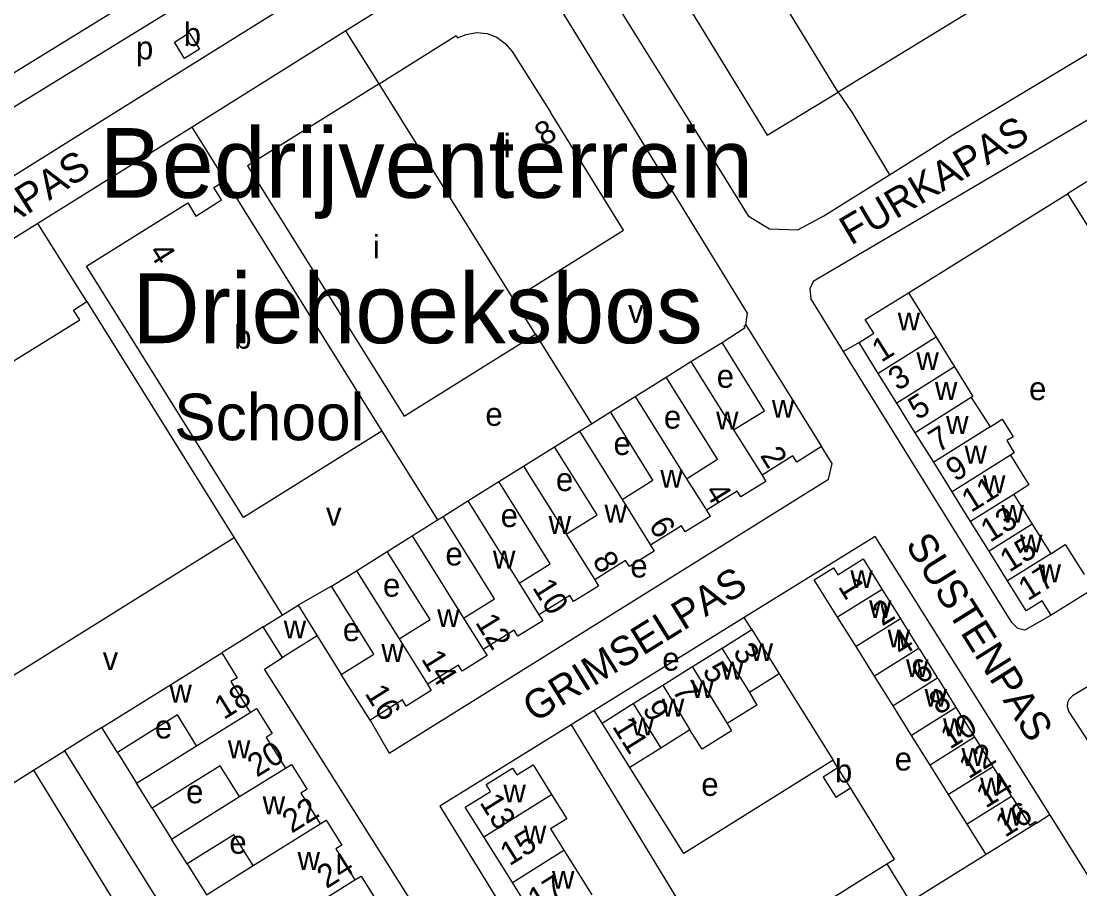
# Model space of a CAD drawing. Extents: x 158848 to 160613, y 385889 to 387762.
# Drawn here: x 158951 to 159133.1, y 387116.4 to 387265.7 of the extents above; entities that cross this region are included whole.
import ezdxf

# ---------------------------------------------------------------- set-up
doc = ezdxf.new("R2010")
doc.units = 0
for name, color, linetype in [('BLT_Basislijn', 7, 'Continuous'), ('BLT_Bebouwing', 7, 'Continuous'), ('BLT_Bebouwing_beschrifting', 7, 'Continuous'), ('BLT_Centroide', 7, 'Continuous'), ('BLT_Huisnummer', 7, 'Continuous'), ('BLT_Huisnummer_ tussenligend', 7, 'Continuous'), ('BLT_Onderverdeling_panden', 7, 'Continuous'), ('BLT_Sport_parknaam', 7, 'Continuous'), ('BLT_Straatnaam', 7, 'Continuous')]:
    doc.layers.add(name, color=color, linetype=linetype)

msp = doc.modelspace()

# ---------------------------------------------------------------- linework, layer by layer
at = {"layer": 'BLT_Basislijn'}
for p, q in [((159018.8, 387293.41), (158948.38, 387250)), ((159023.73, 387285.24), (158967.29, 387250)), ((159048.76, 387276.01), (159064.96, 387250)), ((159117.75, 387250), (159142.91, 387265.18)), ((159012.55, 387254.88), (159006.85, 387264)), ((159091.54, 387253.45), (159093.87, 387250)), ((158967.29, 387250), (158882.37, 387196.98)), ((159064.96, 387250), (159070.43, 387241.22)), ((159093.87, 387250), (159100.35, 387239.26)), ((159111.27, 387246.09), (159117.75, 387250)), ((158986.12, 387238.28), (158980.38, 387247.46)), ((159106.83, 387243.32), (159111.27, 387246.09)), ((159103.61, 387218.96), (159130.95, 387235.99)), ((158962.28, 387217.42), (158953.84, 387230.87)), ((159092.46, 387208.87), (159086.82, 387217.97)), ((159039.45, 387211.84), (159049.09, 387196.42)), ((159066.2, 387207.1), (159071.54, 387210.42)), ((159095.12, 387210.38), (159092.46, 387208.87)), ((159056.61, 387201.11), (159061.94, 387204.43)), ((159049.09, 387196.42), (159052.35, 387198.45)), ((159047.02, 387195.12), (159049.09, 387196.42)), ((159013.05, 387195.15), (159022.6, 387179.87)), ((159037.42, 387189.13), (159042.75, 387192.46)), ((159027.83, 387183.14), (159033.15, 387186.46)), ((159018.23, 387177.15), (159022.6, 387179.87)), ((159022.6, 387179.87), (159023.56, 387180.48)), ((158987.62, 387176.81), (158995.91, 387163.52)), ((159008.65, 387171.13), (159013.97, 387174.47)), ((159004.38, 387168.47), (158998.62, 387165.21)), ((159076.66, 387161.03), (159075.36, 387163.08)), ((158992.64, 387161.5), (158989.49, 387159.49)), ((158989.49, 387159.49), (158985.49, 387157.02)), ((159001.92, 387159.92), (159006.06, 387153.31)), ((159050.91, 387144.94), (159049.56, 387147.08)), ((159045.59, 387144.62), (159067.46, 387108.76)), ((158953.1, 387136.81), (158958.45, 387140.15)), ((158967.54, 387139.9), (158970.86, 387134.58)), ((158927.58, 387120.88), (158953.1, 387136.81)), ((158961.09, 387135.91), (158980.54, 387104.75)), ((159064.99, 387122.48), (159055.69, 387137.32)), ((158973.53, 387130.3), (158976.86, 387124.98)), ((159125.61, 387127.73), (159127.91, 387129.21)), ((159116.97, 387122.33), (159103.9, 387114.19)), ((158979.52, 387120.71), (158982.85, 387115.38)), ((159074.28, 387104.76), (159099.88, 387120.73)), ((159099.88, 387120.73), (159103.9, 387114.19))]:
    msp.add_line(p, q, dxfattribs=at)
for points in [[(158866.04, 387201.65), (158878.3, 387211.25), (158882.68, 387215.41), (158895.2, 387223.16), (158941.52, 387251.8), (159042.66, 387314.04), (159107.41, 387353.95)], [(159054.71, 387250), (159038.49, 387276.46), (159031.98, 387279.71), (159006.85, 387264)], [(159058.34, 387280.34), (159064.2, 387270.74), (159065.49, 387271.6), (159066.43, 387267.08), (159079.32, 387246.04)], [(159006.85, 387264), (158980.38, 387247.46)], [(159079.32, 387246.04), (159091.54, 387253.45)], [(159063.03, 387236.44), (159054.71, 387250)], [(159136.75, 387250), (159087.23, 387220.87), (159086.62, 387219.65), (159086.82, 387217.97)], [(158980.38, 387247.46), (158953.84, 387230.87)], [(159100.35, 387239.26), (159106.83, 387243.32)], [(159070.43, 387241.22), (159076.05, 387232.21), (159079.71, 387229.97), (159084.59, 387229.77), (159089.06, 387232.21), (159100.35, 387239.26)], [(159075.65, 387213.41), (159075.92, 387215.42), (159063.03, 387236.44)], [(158953.84, 387230.87), (158888.76, 387190.2), (158888.1, 387188.78), (158887.67, 387187.07), (158887.68, 387185.51), (158887.94, 387183.69), (158927.58, 387120.88)], [(159128.15, 387163.51), (159123.63, 387160.9), (159122.41, 387161.21), (159121.39, 387162.22), (159092.46, 387208.87)], [(159089.86, 387186.86), (159090.5, 387189.61), (159088.68, 387192.5)], [(159011.01, 387145.41), (159014.27, 387139.75), (159089.86, 387186.86)], [(159178.73, 387178.59), (159141.81, 387155.56), (159131.83, 387149.65), (159131.24, 387149.05), (159130.95, 387148.49), (159130.88, 387147.74), (159131.2, 387146.89), (159136.38, 387138.97)], [(159097.89, 387177.05), (159075.36, 387163.08)], [(159127.91, 387129.21), (159097.89, 387177.05)], [(159075.36, 387163.08), (159049.56, 387147.08)], [(158996.99, 387147.73), (158992.85, 387154.23), (158995.94, 387156.2)], [(159081.4, 387153.38), (159090.67, 387138.56)], [(159050.58, 387050.53), (159056.34, 387053.79), (158996.99, 387147.73)], [(159049.56, 387147.08), (159045.59, 387144.62)], [(158964.87, 387144.17), (158958.45, 387140.15)], [(159045.59, 387144.62), (159023.02, 387130.63), (159066.15, 387060.6), (159091.98, 387076.44)], [(158958.45, 387140.15), (158961.09, 387135.91)], [(159090.67, 387138.56), (159064.99, 387122.48)], [(159091.49, 387137.26), (159090.67, 387138.56)], [(158953.1, 387136.81), (158970.77, 387108.07), (158987.74, 387080.74), (159004.66, 387053.41), (159014.34, 387037.74)], [(159099.88, 387120.73), (159101.23, 387121.55), (159093.65, 387133.78)], [(159091.98, 387076.44), (159141.83, 387107.02), (159127.91, 387129.21)]]:
    msp.add_lwpolyline(points, dxfattribs=at)
at = {"layer": 'BLT_Bebouwing'}
for p, q in [((159139.68, 387241.4), (159130.95, 387235.99)), ((159130.95, 387235.99), (159137.15, 387226.07)), ((159071.54, 387210.42), (159075.55, 387212.96)), ((159075.65, 387213.41), (159075.82, 387213.13)), ((159075.82, 387213.13), (159088.68, 387192.5)), ((159095.12, 387210.38), (159097.66, 387211.98)), ((159098.42, 387205.05), (159095.12, 387210.38)), ((159108.36, 387211.34), (159111.52, 387206.22)), ((159061.94, 387204.43), (159066.2, 387207.1)), ((159066.2, 387207.1), (159073.53, 387195.35)), ((159101.6, 387199.97), (159098.42, 387205.05)), ((159052.35, 387198.45), (159056.61, 387201.11)), ((159056.61, 387201.11), (159065.44, 387186.97)), ((159104.78, 387194.88), (159101.6, 387199.97)), ((159114.4, 387200.96), (159117.65, 387195.91)), ((159042.75, 387192.46), (159047.02, 387195.12)), ((159047.02, 387195.12), (159054.34, 387183.4)), ((159107.96, 387189.79), (159104.78, 387194.88)), ((159033.15, 387186.46), (159037.42, 387189.13)), ((159037.42, 387189.13), (159044.73, 387177.41)), ((159111.14, 387184.7), (159107.96, 387189.79)), ((159078.44, 387187.57), (159078.42, 387187.56)), ((159023.56, 387180.48), (159027.83, 387183.14)), ((159027.83, 387183.14), (159036.65, 387169)), ((159114.31, 387179.61), (159111.14, 387184.7)), ((159121.73, 387184.24), (159124.9, 387179.15)), ((159117.49, 387174.52), (159114.31, 387179.61)), ((159124.9, 387179.15), (159128.08, 387174.06)), ((159013.97, 387174.47), (159018.23, 387177.15)), ((159018.23, 387177.15), (159027.07, 387162.99)), ((159120.67, 387169.43), (159117.49, 387174.52)), ((159004.38, 387168.47), (159008.65, 387171.13)), ((159008.65, 387171.13), (159016.01, 387159.42)), ((159098.99, 387168.06), (159099.07, 387167.93)), ((159099.07, 387167.93), (159099.15, 387167.8)), ((159099.15, 387167.8), (159102.17, 387162.98)), ((158995.91, 387163.52), (158998.62, 387165.21)), ((158998.62, 387165.21), (159001.92, 387159.92)), ((158992.64, 387161.5), (158995.91, 387163.52)), ((159094.6, 387158.08), (159091.42, 387163.16)), ((159102.17, 387162.98), (159102.24, 387162.85)), ((158995.94, 387156.2), (158992.64, 387161.5)), ((159102.24, 387162.85), (159102.33, 387162.71)), ((159102.33, 387162.71), (159105.35, 387157.89)), ((159001.92, 387159.92), (158995.94, 387156.2)), ((159071.54, 387157.83), (159076.66, 387161.03)), ((159066.44, 387154.64), (159071.26, 387157.66)), ((159071.26, 387157.66), (159071.52, 387157.82)), ((159071.52, 387157.82), (159071.54, 387157.83)), ((159097.78, 387153), (159094.6, 387158.08)), ((159105.35, 387157.89), (159105.42, 387157.77)), ((159105.42, 387157.77), (159105.52, 387157.62)), ((159105.52, 387157.62), (159108.53, 387152.8)), ((158964.87, 387144.17), (158985.49, 387157.02)), ((159061.36, 387151.47), (159066.18, 387154.48)), ((159066.18, 387154.48), (159066.43, 387154.64)), ((159066.43, 387154.64), (159066.44, 387154.64)), ((159011.01, 387145.41), (159006.06, 387153.31)), ((159100.96, 387147.91), (159097.78, 387153)), ((159108.53, 387152.8), (159108.61, 387152.68)), ((159108.61, 387152.68), (159108.7, 387152.53)), ((159108.7, 387152.53), (159111.71, 387147.71)), ((159056.27, 387148.29), (159061.1, 387151.3)), ((159061.1, 387151.3), (159061.34, 387151.46)), ((159061.34, 387151.46), (159061.36, 387151.47)), ((159050.91, 387144.94), (159056, 387148.12)), ((159056, 387148.12), (159056.25, 387148.28)), ((159056.25, 387148.28), (159056.27, 387148.29)), ((159104.15, 387142.82), (159100.96, 387147.91)), ((159111.71, 387147.71), (159111.79, 387147.59)), ((159111.79, 387147.59), (159111.88, 387147.44)), ((159111.88, 387147.44), (159114.9, 387142.61)), ((158967.54, 387139.9), (158964.87, 387144.17)), ((159066.01, 387143.76), (159061.02, 387140.64)), ((159107.33, 387137.72), (159104.15, 387142.82)), ((159114.9, 387142.61), (159114.97, 387142.49)), ((159114.97, 387142.49), (159115.07, 387142.35)), ((159115.07, 387142.35), (159118.08, 387137.53)), ((158970.86, 387134.58), (158981.18, 387141.03)), ((159110.52, 387132.63), (159107.33, 387137.72)), ((159118.08, 387137.53), (159118.16, 387137.4)), ((159093.65, 387133.78), (159091.49, 387137.26)), ((159118.16, 387137.4), (159118.25, 387137.26)), ((159118.25, 387137.26), (159121.26, 387132.45)), ((158973.53, 387130.3), (158970.86, 387134.58)), ((158976.86, 387124.98), (158988.55, 387132.29)), ((159113.7, 387127.55), (159110.52, 387132.63)), ((159121.26, 387132.45), (159121.34, 387132.32)), ((159121.34, 387132.32), (159121.42, 387132.18)), ((159121.42, 387132.18), (159124.44, 387127.35)), ((159000, 387131.46), (159002.41, 387127.58)), ((158979.52, 387120.71), (158976.86, 387124.98)), ((159035.48, 387117.51), (159030.58, 387125.36)), ((159044.35, 387123.05), (159049.14, 387115.38)), ((158982.85, 387115.38), (158990.91, 387120.42)), ((159040.27, 387109.85), (159035.48, 387117.51))]:
    msp.add_line(p, q, dxfattribs=at)
for points in [[(159119.13, 387302.43), (159131.16, 387277.7), (159091.54, 387253.45)], [(159091.54, 387253.45), (159070.58, 387287.74), (159058.34, 387280.34)], [(159012.55, 387254.88), (159025.82, 387263.18), (159026.07, 387262.78), (159027.51, 387263.4), (159029.31, 387263.7), (159031.12, 387263.54), (159032.81, 387262.9), (159033.54, 387262.36), (159034.27, 387261.82), (159035.45, 387260.43), (159042.02, 387250)], [(159012.55, 387254.88), (158989.92, 387240.76), (159016.85, 387197.71), (159039.45, 387211.84)], [(159035.68, 387217.87), (159054.62, 387229.7), (159042.02, 387250)], [(158985.46, 387234.95), (158984.11, 387237.03), (158986.12, 387238.28)], [(158986.12, 387238.28), (159013.05, 387195.15)], [(159013.05, 387195.15), (158989.24, 387180.28), (158962.22, 387223.53), (158979.64, 387234.41), (158981.05, 387232.14), (158985.46, 387234.95)], [(159039.45, 387211.84), (159035.68, 387217.87)], [(159097.66, 387211.98), (159096.18, 387214.34), (159103.61, 387218.96)], [(159103.61, 387218.96), (159108.36, 387211.34)], [(158944.27, 387203.93), (158961.06, 387214.27), (158959.99, 387215.98), (158962.28, 387217.42)], [(158962.28, 387217.42), (158987.62, 387176.81)], [(159075.55, 387212.96), (159075.38, 387213.24), (159075.65, 387213.41)], [(159073.53, 387195.35), (159078.86, 387198.67), (159071.54, 387210.42)], [(159111.52, 387206.22), (159114.67, 387201.12), (159114.4, 387200.96)], [(159065.44, 387186.97), (159070.76, 387190.3), (159061.94, 387204.43)], [(159054.34, 387183.4), (159059.66, 387186.73), (159052.35, 387198.45)], [(159117.65, 387195.91), (159119.72, 387197.21), (159121.6, 387194.19), (159120.52, 387193.52), (159121.82, 387191.44), (159121.16, 387191.03)], [(159044.73, 387177.41), (159050.06, 387180.74), (159042.75, 387192.46)], [(159088.68, 387192.5), (159084.4, 387189.83), (159083.74, 387190.88), (159078.44, 387187.57)], [(159121.16, 387191.03), (159124.33, 387185.94), (159121.73, 387184.24)], [(159078.42, 387187.56), (159079.08, 387186.51), (159074.8, 387183.84), (159074.16, 387184.85), (159068.85, 387181.54)], [(159036.65, 387169), (159041.98, 387172.33), (159033.15, 387186.46)], [(159068.85, 387181.54), (159069.49, 387180.49), (159065.21, 387177.82), (159064.56, 387178.86), (159059.25, 387175.55)], [(159027.07, 387162.99), (159032.4, 387166.32), (159023.56, 387180.48)], [(158987.62, 387176.81), (158934.33, 387143.57), (158929.07, 387152.04), (158927.84, 387151.28)], [(159016.01, 387159.42), (159021.33, 387162.76), (159013.97, 387174.47)], [(159059.25, 387175.55), (159059.9, 387174.51), (159055.62, 387171.84), (159054.97, 387172.88), (159049.65, 387169.56)], [(159128.08, 387174.06), (159130.58, 387175.64), (159133.85, 387170.48)], [(159091.42, 387163.16), (159087.42, 387169.57), (159090.73, 387171.64), (159091.48, 387170.45), (159095.8, 387173.16)], [(159095.8, 387173.16), (159098.99, 387168.06)], [(159006.06, 387153.31), (159011.66, 387156.81), (159004.38, 387168.47)], [(159049.65, 387169.56), (159050.3, 387168.51), (159046.02, 387165.85), (159045.37, 387166.89), (159040.05, 387163.57)], [(159128.15, 387163.51), (159126.62, 387165.96), (159123.88, 387164.26), (159120.67, 387169.43)], [(159136.45, 387168.68), (159128.15, 387163.51)], [(159040.05, 387163.57), (159040.71, 387162.53), (159036.43, 387159.86), (159035.78, 387160.91), (159030.47, 387157.59)], [(159076.66, 387161.03), (159081.4, 387153.38)], [(159030.47, 387157.59), (159031.12, 387156.55), (159026.84, 387153.87), (159026.19, 387154.92), (159020.87, 387151.6)], [(158985.49, 387157.02), (158988.14, 387152.73), (158987.08, 387152.07), (158990.38, 387146.74)], [(159081.4, 387153.38), (159076.29, 387150.18)], [(159020.87, 387151.6), (159021.53, 387150.55), (159017.24, 387147.86), (159016.59, 387148.91), (159011.01, 387145.41)], [(159076.29, 387150.18), (159077.51, 387148.03), (159072.42, 387144.85)], [(158990.38, 387146.74), (158991.49, 387147.42), (158994.18, 387143.13), (158993.12, 387142.47), (158996.45, 387137.16)], [(158981.18, 387141.03), (158977.86, 387146.34), (158967.54, 387139.9)], [(159055.69, 387137.32), (159050.91, 387144.94)], [(159072.42, 387144.85), (159073.19, 387143.6), (159068.1, 387140.42), (159066.01, 387143.76)], [(159061.02, 387140.64), (159055.69, 387137.32)], [(158988.55, 387132.29), (158985.23, 387137.61), (158973.53, 387130.3)], [(158996.45, 387137.16), (158997.5, 387137.82), (159000, 387133.8)], [(159027.38, 387130.48), (159031.71, 387133.15), (159030.96, 387134.36), (159035.51, 387137.19), (159036.24, 387136.02), (159039.04, 387137.77), (159042.23, 387132.66)], [(159091.49, 387137.26), (159088.92, 387135.66), (159091.1, 387132.19), (159093.65, 387133.78)], [(159000, 387133.8), (159000.16, 387133.55), (159000, 387133.45)], [(159000, 387133.45), (158999.11, 387132.89), (159000, 387131.46)], [(159042.23, 387132.66), (159044.85, 387128.48), (159042.05, 387126.73), (159044.35, 387123.05)], [(159030.58, 387125.36), (159027.38, 387130.48)], [(159002.41, 387127.58), (159003.47, 387128.24), (159006.14, 387123.95), (159005.09, 387123.3), (159008.41, 387117.97)], [(159116.97, 387122.33), (159113.7, 387127.55)], [(159125.61, 387127.73), (159116.97, 387122.33)], [(159124.44, 387127.35), (159125.45, 387127.98), (159125.61, 387127.73)], [(159125.3, 387127.54), (159124.6, 387127.1)], [(158990.91, 387120.42), (158987.59, 387125.74), (158979.52, 387120.71)], [(159008.41, 387117.97), (159009.46, 387118.62), (159012.14, 387114.36), (159011.09, 387113.7), (159014.41, 387108.38)]]:
    msp.add_lwpolyline(points, dxfattribs=at)
msp.add_lwpolyline([(158977.36, 387262.06), (158979.91, 387263.65), (158981.65, 387260.84), (158979.1, 387259.26)], close=True, dxfattribs=at)
at = {"layer": 'BLT_Onderverdeling_panden'}
for p, q in [((159035.68, 387217.87), (159012.55, 387254.88)), ((159108.36, 387211.34), (159098.42, 387205.05)), ((159111.52, 387206.22), (159101.6, 387199.97)), ((159114.4, 387200.96), (159104.78, 387194.88)), ((159117.65, 387195.91), (159107.96, 387189.79)), ((159073.53, 387195.35), (159078.44, 387187.57)), ((159121.16, 387191.03), (159111.14, 387184.7)), ((159065.44, 387186.97), (159068.85, 387181.54)), ((159054.34, 387183.4), (159059.25, 387175.55)), ((159121.73, 387184.24), (159114.31, 387179.61)), ((159124.9, 387179.15), (159117.49, 387174.52)), ((159044.73, 387177.41), (159049.65, 387169.56)), ((159128.08, 387174.06), (159120.67, 387169.43)), ((159036.65, 387169), (159040.05, 387163.57)), ((159099.07, 387167.93), (159091.42, 387163.16)), ((159027.07, 387162.99), (159030.47, 387157.59)), ((159102.24, 387162.85), (159094.6, 387158.08)), ((159016.01, 387159.42), (159020.87, 387151.6)), ((159071.52, 387157.82), (159076.29, 387150.18)), ((159105.42, 387157.77), (159097.78, 387153)), ((159066.43, 387154.64), (159072.42, 387144.85)), ((159108.61, 387152.68), (159100.96, 387147.91)), ((159061.34, 387151.46), (159066.01, 387143.76)), ((158981.18, 387141.03), (158990.38, 387146.74)), ((159056.25, 387148.28), (159061.02, 387140.64)), ((159111.79, 387147.59), (159104.15, 387142.82)), ((159114.97, 387142.49), (159107.33, 387137.72)), ((158988.55, 387132.29), (158996.45, 387137.16)), ((159118.16, 387137.4), (159110.52, 387132.63)), ((159030.58, 387125.36), (159042.23, 387132.66)), ((159121.34, 387132.32), (159113.7, 387127.55)), ((158990.91, 387120.42), (159002.41, 387127.58)), ((159035.48, 387117.51), (159044.35, 387123.05)), ((158996.85, 387110.79), (159008.41, 387117.97))]:
    msp.add_line(p, q, dxfattribs=at)

# ---------------------------------------------------------------- texts
at = {"layer": 'BLT_Bebouwing_beschrifting'}
msp.add_text('School', height=8, dxfattribs=at).set_placement((158977.32, 387193.59))
at = {"layer": 'BLT_Centroide'}
for s, p in [('b', (158978.96, 387261.4)), ('p', (158970.74, 387259.08)), ('i', (159034, 387242.27)), ('i', (159011.5, 387224.85)), ('v', (159055.39, 387213.77)), ('w', (159101.75, 387212.48)), ('b', (158987.64, 387209.34)), ('w', (159104.98, 387205.66)), ('e', (159070.63, 387202.61)), ('w', (159108.16, 387200.53)), ('e', (159124.36, 387200.48)), ('w', (159080.11, 387197.44)), ('e', (159030.84, 387196.06)), ('e', (159061.55, 387195.58)), ('w', (159070.52, 387195.45)), ('w', (159110.08, 387194.66)), ('e', (159052.88, 387191.04)), ('w', (159113.26, 387189.56)), ('w', (159060.92, 387185.41)), ('e', (159042.97, 387184.84)), ('w', (159116.43, 387184.47)), ('v', (159003.43, 387178.9)), ('e', (159033.47, 387178.65)), ('w', (159051.33, 387179.41)), ('w', (159119.61, 387179.38)), ('w', (159041.72, 387177.48)), ('w', (159122.79, 387174.28)), ('e', (159023.97, 387172.04)), ('w', (159032.14, 387171.5)), ('e', (159055.77, 387169.97)), ('w', (159125.98, 387169.16)), ('w', (159093.61, 387168.16)), ('e', (159013.23, 387166.67)), ('w', (159096.83, 387163)), ('w', (159022.55, 387161.45)), ('w', (158996.15, 387159.5)), ('e', (159006.32, 387159.03)), ('w', (159100.02, 387157.94)), ('w', (159012.95, 387155.45)), ('w', (159076.45, 387155.59)), ('v', (158965.01, 387154.05)), ('e', (159061.27, 387153.96)), ('w', (159103.19, 387152.84)), ('w', (159071.36, 387152.41)), ('w', (159066.27, 387149.23)), ('w', (158976.49, 387148.47)), ('w', (159106.38, 387147.75)), ('w', (159061.19, 387146.05)), ('e', (158974, 387142.29)), ('w', (159055.97, 387142.8)), ('w', (159109.56, 387142.66)), ('w', (158986.55, 387138.88)), ('e', (159101.24, 387136.78)), ('w', (159112.75, 387137.56)), ('b', (159090.96, 387134.72)), ('e', (158979.37, 387131.14)), ('w', (159033.94, 387131.28)), ('e', (159067.98, 387132.41)), ('w', (159115.92, 387132.47)), ('w', (158992.53, 387129.25)), ('w', (159119.4, 387127.31)), ('w', (159037.46, 387124.22)), ('e', (158986.8, 387122.46)), ('w', (158998.53, 387119.69)), ('w', (159042.3, 387116.44))]:
    msp.add_text(s, height=4, dxfattribs=at).set_placement(p)
at = {"layer": 'BLT_Huisnummer'}
for s, rotation, p in [('8', 31.9925, (159040.94, 387244.06)), ('4', 301.9842, (158972.82, 387225.98)), ('1', 31.9825, (159098.94, 387206.89)), ('5', 31.9825, (159105.17, 387196.96)), ('2', 301.934, (159078.01, 387190.96)), ('9', 31.9825, (159111.66, 387186.35)), ('13', 31.9825, (159117.64, 387175.91)), ('6', 301.934, (159058.82, 387178.93)), ('17', 31.9825, (159124.13, 387165.86)), ('10', 301.934, (159038.83, 387168.25)), ('1', 301.9856, (159091.42, 387168.4)), ('2', 31.9858, (159099.08, 387161.52)), ('3', 301.9836, (159073.31, 387157.18)), ('6', 31.9858, (159105.69, 387151.48)), ('7', 301.9836, (159062.87, 387150.57)), ('18', 32.0119, (158985.85, 387145.43)), ('16', 301.934, (159010.01, 387150.05)), ('11', 301.9836, (159052.56, 387144.37)), ('10', 31.9858, (159110.75, 387140.35)), ('22', 32.0119, (158997.52, 387125.89)), ('13', 301.9836, (159029.75, 387131.29)), ('16', 31.9858, (159120.21, 387125.18)), ('15', 31.9835, (159034.98, 387120.28))]:
    msp.add_text(s, height=4, rotation=rotation, dxfattribs=at).set_placement(p)
at = {"layer": 'BLT_Huisnummer_ tussenligend'}
for s, rotation, p in [('3', 31.9825, (159101.75, 387201.98)), ('7', 31.9825, (159108.69, 387191.36)), ('11', 31.9825, (159114.37, 387181.05)), ('4', 301.934, (159068.46, 387184.75)), ('15', 31.9825, (159120.95, 387170.78)), ('8', 301.934, (159049.13, 387172.91)), ('12', 301.934, (159029.01, 387162.25)), ('4', 31.9858, (159102.38, 387156.27)), ('14', 301.934, (159019.7, 387155.98)), ('5', 301.9836, (159068.06, 387153.92)), ('8', 31.9858, (159108.77, 387146.23)), ('9', 301.9836, (159057.74, 387147.37)), ('20', 32.0119, (158991.53, 387135.52)), ('12', 31.9858, (159113.95, 387135.22)), ('14', 31.9858, (159116.9, 387130.2)), ('24', 32.0119, (159003.5, 387116.36)), ('17', 31.9835, (159039.76, 387112.46))]:
    msp.add_text(s, height=4, rotation=rotation, dxfattribs=at).set_placement(p)
at = {"layer": 'BLT_Sport_parknaam'}
for s, p in [('Bedrijventerrein', (158964.49, 387235.28)), ('Driehoeksbos', (158970.11, 387210.28))]:
    msp.add_text(s, height=12, dxfattribs=at).set_placement(p)
at = {"layer": 'BLT_Straatnaam'}
for s, rotation, p in [('FURKAPAS', 30.4906, (159093.71, 387227.01)), ('FURKAPAS', 32.4906, (158932.91, 387220.17)), ('SUSTENPAS', 302.0779, (159102.98, 387175.64)), ('GRIMSELPAS', 31.7846, (159039.3, 387144.92))]:
    msp.add_text(s, height=5, rotation=rotation, dxfattribs=at).set_placement(p)

doc.saveas('drawing.dxf')
